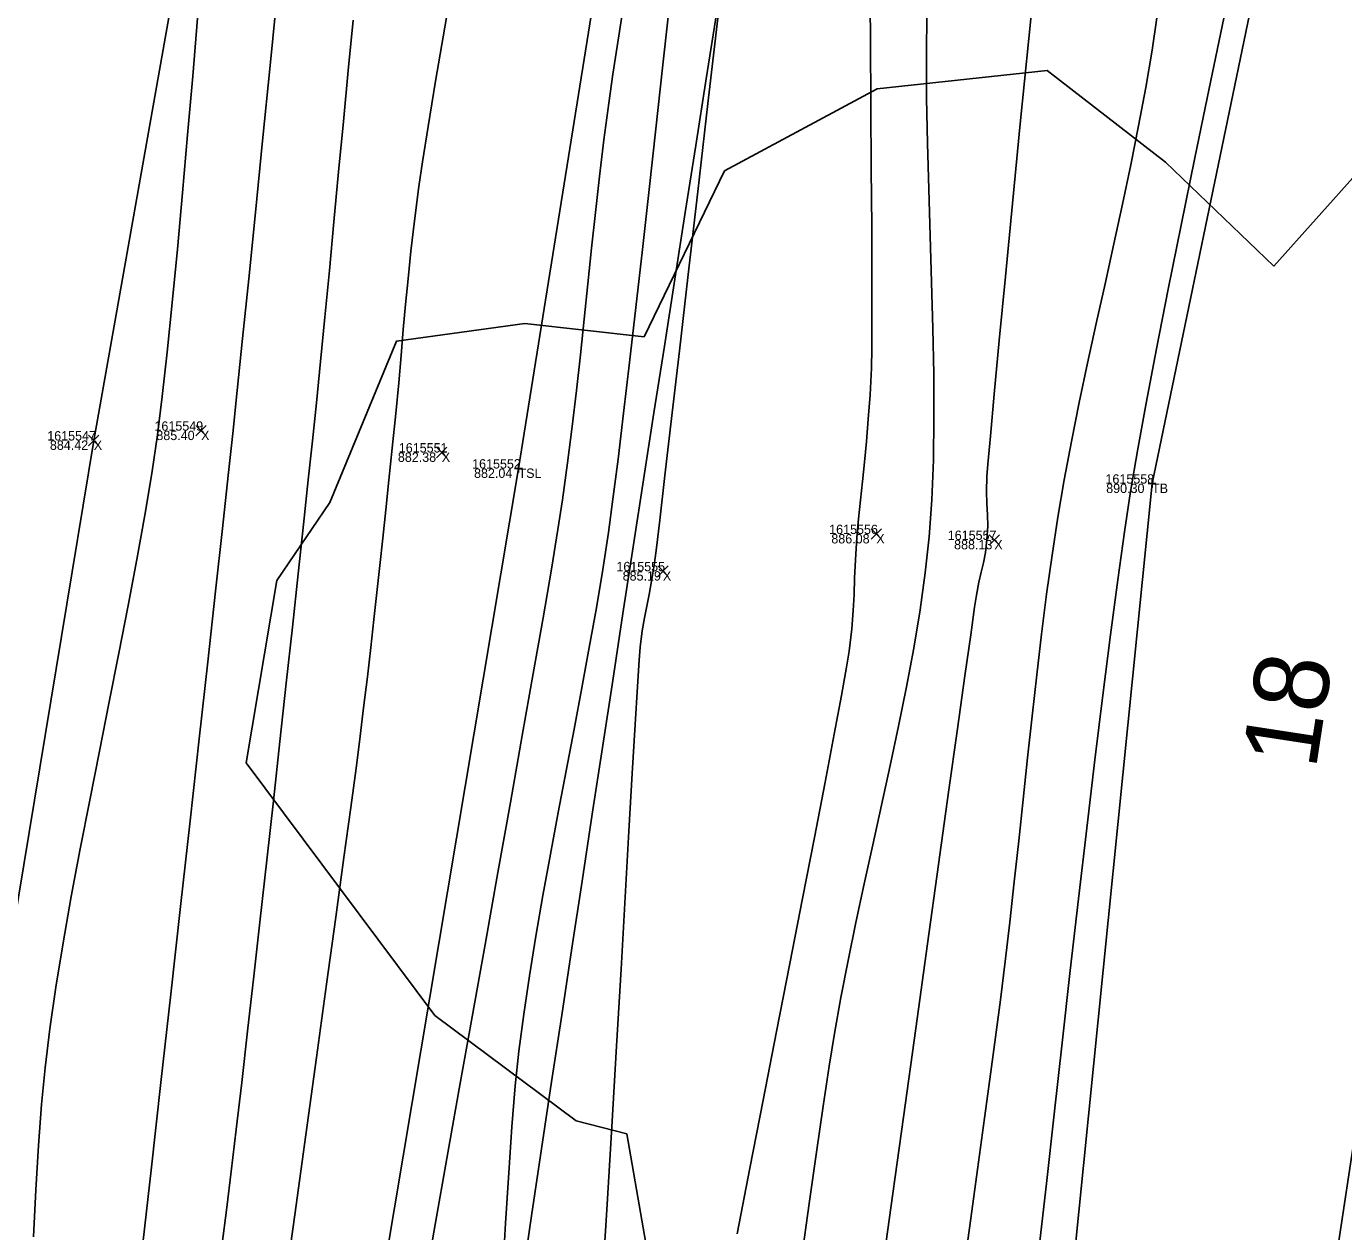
# Model space of a CAD drawing. Extents: x 1957117 to 1971063, y 701601 to 715861.
# Drawn here: x 1962751.86 to 1962801.13, y 703775.74 to 703820.81 of the extents above; entities that cross this region are included whole.
import ezdxf

# ---------------------------------------------------------------- set-up
doc = ezdxf.new("R2010")
doc.units = 0
for name, color, linetype in [('AP_X_Lights', 7, 'Continuous'), ('DT_X_Break_Line', 7, 'Continuous'), ('DT_X_Contour_Major', 7, 'Continuous'), ('DT_X_Contour_Minor', 7, 'Continuous'), ('DT_X_TIN_Hull', 7, 'Continuous'), ('GE_X_CL_20', 7, 'Continuous'), ('PV_P_Drive', 7, 'Continuous'), ('PV_P_Shoulder', 7, 'Continuous'), ('RS_Raster1', 7, 'Continuous'), ('RW_X_Esmt_RR', 7, 'Continuous'), ('SC_Scratch1', 7, 'Continuous'), ('VG_X_Tree_Line_Rt', 7, 'Continuous')]:
    doc.layers.add(name, color=color, linetype=linetype)

msp = doc.modelspace()

# ---------------------------------------------------------------- linework, layer by layer
at = {"layer": 'AP_X_Lights'}
for p, q in [((1962758.203, 703805.495), (1962758.591, 703805.885)), ((1962758.203, 703805.885), (1962758.591, 703805.495)), ((1962754.191, 703805.129), (1962754.579, 703805.519)), ((1962754.191, 703805.519), (1962754.579, 703805.129)), ((1962767.206, 703804.68), (1962767.594, 703805.07)), ((1962767.206, 703805.07), (1962767.594, 703804.68)), ((1962783.457, 703801.63), (1962783.845, 703802.02)), ((1962783.457, 703802.02), (1962783.845, 703801.63)), ((1962787.87, 703801.41), (1962788.258, 703801.8)), ((1962787.87, 703801.8), (1962788.258, 703801.41)), ((1962775.475, 703800.241), (1962775.863, 703800.631)), ((1962775.475, 703800.631), (1962775.863, 703800.241))]:
    msp.add_line(p, q, dxfattribs=at)
at = {"layer": 'DT_X_Break_Line'}
for points in [[(1962730.818, 703457.798), (1962733.395, 703504.264), (1962741.916, 703605.02), (1962747.624, 703652.087), (1962756.592, 703704.666), (1962761.935, 703754.654), (1962770.271, 703804.276), (1962778.004, 703852.465), (1962787.236, 703902.544), (1962794.92, 703952.201), (1962805.163, 704000.74), (1962815.72, 704050.002), (1962825.218, 704099.5), (1962834.811, 704148.707), (1962846.035, 704198.31), (1962854.549, 704243.654), (1962868.069, 704295.231)], [(1962892.064, 704289.931), (1962881.011, 704234.451), (1962871.969, 704195.37), (1962858.193, 704145.387), (1962849.618, 704095.769), (1962840.196, 704046.83), (1962828.044, 703997.69), (1962822.426, 703949.671), (1962812.618, 703898.591), (1962803.468, 703849.395), (1962793.965, 703803.71), (1962788.733, 703751.727), (1962780.252, 703700.82), (1962774.948, 703651.755), (1962769.57, 703604.236), (1962761.597, 703549.082), (1962757.692, 703508.157), (1962753.044, 703454.513)]]:
    msp.add_lwpolyline(points, dxfattribs=at)
at = {"layer": 'DT_X_Contour_Major'}
for points in [[(1962756.169, 703774.854), (1962756.526, 703778.037), (1962756.892, 703781.309), (1962757.262, 703784.613), (1962757.628, 703787.895), (1962757.986, 703791.099), (1962758.327, 703794.17), (1962758.647, 703797.052), (1962758.938, 703799.689), (1962759.195, 703802.027), (1962759.412, 703804.01), (1962759.581, 703805.583), (1962759.75, 703807.192), (1962759.951, 703809.139), (1962760.178, 703811.376), (1962760.428, 703813.856), (1962760.696, 703816.528), (1962760.977, 703819.346), (1962761.267, 703822.26)], [(1962756.169, 703774.854), (1962756.526, 703778.037), (1962756.892, 703781.309), (1962757.262, 703784.613), (1962757.628, 703787.895), (1962757.986, 703791.099), (1962758.327, 703794.17), (1962758.647, 703797.052), (1962758.938, 703799.689), (1962759.195, 703802.027), (1962759.412, 703804.01), (1962759.581, 703805.583), (1962759.75, 703807.192), (1962759.951, 703809.139), (1962760.178, 703811.376), (1962760.428, 703813.856), (1962760.696, 703816.528), (1962760.977, 703819.346), (1962761.267, 703822.26)], [(1962758.264, 703821.124), (1962758.083, 703818.949), (1962757.895, 703816.755), (1962757.703, 703814.583), (1962757.51, 703812.476), (1962757.317, 703810.476), (1962757.127, 703808.626), (1962756.942, 703806.967), (1962756.765, 703805.541), (1962756.554, 703804.092), (1962756.296, 703802.532), (1962756, 703800.878), (1962755.674, 703799.151), (1962755.325, 703797.368), (1962754.964, 703795.548), (1962754.596, 703793.709), (1962754.232, 703791.87), (1962753.878, 703790.049), (1962753.544, 703788.265), (1962753.237, 703786.537), (1962752.965, 703784.882), (1962752.738, 703783.32), (1962752.563, 703781.869), (1962752.433, 703780.488), (1962752.318, 703778.956), (1962752.216, 703777.299), (1962752.127, 703775.539)], [(1962758.264, 703821.124), (1962758.083, 703818.949), (1962757.895, 703816.755), (1962757.703, 703814.583), (1962757.51, 703812.476), (1962757.317, 703810.476), (1962757.127, 703808.626), (1962756.942, 703806.967), (1962756.765, 703805.541), (1962756.554, 703804.092), (1962756.296, 703802.532), (1962756, 703800.878), (1962755.674, 703799.151), (1962755.325, 703797.368), (1962754.964, 703795.548), (1962754.596, 703793.709), (1962754.232, 703791.87), (1962753.878, 703790.049), (1962753.544, 703788.265), (1962753.237, 703786.537), (1962752.965, 703784.882), (1962752.738, 703783.32), (1962752.563, 703781.869), (1962752.433, 703780.488), (1962752.318, 703778.956), (1962752.216, 703777.299), (1962752.127, 703775.539)], [(1962777.749, 703821.329), (1962777.356, 703817.925), (1962776.977, 703814.636), (1962776.618, 703811.531), (1962776.288, 703808.681), (1962775.995, 703806.153), (1962775.747, 703804.018), (1962775.55, 703802.346), (1962775.414, 703801.205), (1962775.347, 703800.665), (1962775.25, 703800.058), (1962775.158, 703799.566), (1962775.069, 703799.132), (1962774.983, 703798.697), (1962774.9, 703798.204), (1962774.817, 703797.595), (1962774.778, 703797.112), (1962774.715, 703796.13), (1962774.63, 703794.701), (1962774.524, 703792.876), (1962774.4, 703790.709), (1962774.259, 703788.251), (1962774.104, 703785.554), (1962773.936, 703782.67), (1962773.758, 703779.651), (1962773.571, 703776.549), (1962773.377, 703773.415)], [(1962777.749, 703821.329), (1962777.356, 703817.925), (1962776.977, 703814.636), (1962776.618, 703811.531), (1962776.288, 703808.681), (1962775.995, 703806.153), (1962775.747, 703804.018), (1962775.55, 703802.346), (1962775.414, 703801.205), (1962775.347, 703800.665), (1962775.25, 703800.058), (1962775.158, 703799.566), (1962775.069, 703799.132), (1962774.983, 703798.697), (1962774.9, 703798.204), (1962774.817, 703797.595), (1962774.778, 703797.112), (1962774.715, 703796.13), (1962774.63, 703794.701), (1962774.524, 703792.876), (1962774.4, 703790.709), (1962774.259, 703788.251), (1962774.104, 703785.554), (1962773.936, 703782.67), (1962773.758, 703779.651), (1962773.571, 703776.549), (1962773.377, 703773.415)], [(1962796.65, 703821.12), (1962796.1, 703818.486), (1962795.564, 703815.892), (1962795.051, 703813.378), (1962794.57, 703810.985), (1962794.13, 703808.753), (1962793.742, 703806.722), (1962793.416, 703804.932), (1962793.16, 703803.423), (1962792.931, 703801.91), (1962792.68, 703800.11), (1962792.41, 703798.062), (1962792.125, 703795.806), (1962791.829, 703793.382), (1962791.525, 703790.83), (1962791.217, 703788.189), (1962790.908, 703785.5), (1962790.601, 703782.803), (1962790.302, 703780.136), (1962790.012, 703777.541), (1962789.735, 703775.057)], [(1962796.65, 703821.12), (1962796.1, 703818.486), (1962795.564, 703815.892), (1962795.051, 703813.378), (1962794.57, 703810.985), (1962794.13, 703808.753), (1962793.742, 703806.722), (1962793.416, 703804.932), (1962793.16, 703803.423), (1962792.931, 703801.91), (1962792.68, 703800.11), (1962792.41, 703798.062), (1962792.125, 703795.806), (1962791.829, 703793.382), (1962791.525, 703790.83), (1962791.217, 703788.189), (1962790.908, 703785.5), (1962790.601, 703782.803), (1962790.302, 703780.136), (1962790.012, 703777.541), (1962789.735, 703775.057)]]:
    msp.add_lwpolyline(points, dxfattribs=at)
at = {"layer": 'DT_X_Contour_Minor'}
for points in [[(1962789.697, 703823.686), (1962789.357, 703820.359), (1962789.037, 703817.172), (1962788.743, 703814.185), (1962788.479, 703811.461), (1962788.251, 703809.062), (1962788.063, 703807.052), (1962787.92, 703805.492), (1962787.827, 703804.444), (1962787.789, 703803.972), (1962787.775, 703803.416), (1962787.79, 703802.962), (1962787.812, 703802.549), (1962787.82, 703802.121), (1962787.792, 703801.619), (1962787.732, 703801.134), (1962787.659, 703800.751), (1962787.576, 703800.404), (1962787.487, 703800.022), (1962787.395, 703799.54), (1962787.329, 703799.087), (1962787.183, 703798.062), (1962786.967, 703796.526), (1962786.689, 703794.54), (1962786.358, 703792.167), (1962785.981, 703789.466), (1962785.567, 703786.5), (1962785.126, 703783.33), (1962784.664, 703780.018), (1962784.192, 703776.624), (1962783.716, 703773.209)], [(1962789.697, 703823.686), (1962789.357, 703820.359), (1962789.037, 703817.172), (1962788.743, 703814.185), (1962788.479, 703811.461), (1962788.251, 703809.062), (1962788.063, 703807.052), (1962787.92, 703805.492), (1962787.827, 703804.444), (1962787.789, 703803.972), (1962787.775, 703803.416), (1962787.79, 703802.962), (1962787.812, 703802.549), (1962787.82, 703802.121), (1962787.792, 703801.619), (1962787.732, 703801.134), (1962787.659, 703800.751), (1962787.576, 703800.404), (1962787.487, 703800.022), (1962787.395, 703799.54), (1962787.329, 703799.087), (1962787.183, 703798.062), (1962786.967, 703796.526), (1962786.689, 703794.54), (1962786.358, 703792.167), (1962785.981, 703789.466), (1962785.567, 703786.5), (1962785.126, 703783.33), (1962784.664, 703780.018), (1962784.192, 703776.624), (1962783.716, 703773.209)], [(1962761.482, 703773.339), (1962761.902, 703776.366), (1962762.316, 703779.358), (1962762.716, 703782.253), (1962763.093, 703784.988), (1962763.438, 703787.499), (1962763.742, 703789.725), (1962763.997, 703791.601), (1962764.192, 703793.067), (1962764.321, 703794.058), (1962764.476, 703795.322), (1962764.616, 703796.49), (1962764.743, 703797.585), (1962764.861, 703798.627), (1962764.973, 703799.641), (1962765.082, 703800.647), (1962765.19, 703801.668), (1962765.302, 703802.726), (1962765.42, 703803.844), (1962765.547, 703805.043), (1962765.68, 703806.337), (1962765.788, 703807.477), (1962765.879, 703808.507), (1962765.962, 703809.47), (1962766.045, 703810.411), (1962766.137, 703811.373), (1962766.245, 703812.401), (1962766.377, 703813.537), (1962766.543, 703814.827), (1962766.678, 703815.742), (1962766.89, 703817.073), (1962767.171, 703818.768), (1962767.51, 703820.778), (1962767.897, 703823.05)], [(1962761.482, 703773.339), (1962761.902, 703776.366), (1962762.316, 703779.358), (1962762.716, 703782.253), (1962763.093, 703784.988), (1962763.438, 703787.499), (1962763.742, 703789.725), (1962763.997, 703791.601), (1962764.192, 703793.067), (1962764.321, 703794.058), (1962764.476, 703795.322), (1962764.616, 703796.49), (1962764.743, 703797.585), (1962764.861, 703798.627), (1962764.973, 703799.641), (1962765.082, 703800.647), (1962765.19, 703801.668), (1962765.302, 703802.726), (1962765.42, 703803.844), (1962765.547, 703805.043), (1962765.68, 703806.337), (1962765.788, 703807.477), (1962765.879, 703808.507), (1962765.962, 703809.47), (1962766.045, 703810.411), (1962766.137, 703811.373), (1962766.245, 703812.401), (1962766.377, 703813.537), (1962766.543, 703814.827), (1962766.678, 703815.742), (1962766.89, 703817.073), (1962767.171, 703818.768), (1962767.51, 703820.778), (1962767.897, 703823.05)], [(1962783.408, 703822.902), (1962783.429, 703820.307), (1962783.448, 703817.811), (1962783.466, 703815.47), (1962783.479, 703813.339), (1962783.488, 703811.474), (1962783.49, 703809.931), (1962783.484, 703808.766), (1962783.468, 703808.033), (1962783.417, 703807.03), (1962783.354, 703806.12), (1962783.283, 703805.288), (1962783.207, 703804.517), (1962783.13, 703803.789), (1962783.056, 703803.088), (1962782.987, 703802.397), (1962782.927, 703801.699), (1962782.872, 703800.859), (1962782.842, 703800.174), (1962782.819, 703799.568), (1962782.789, 703798.963), (1962782.734, 703798.281), (1962782.639, 703797.447), (1962782.542, 703796.847), (1962782.351, 703795.79), (1962782.078, 703794.337), (1962781.735, 703792.547), (1962781.336, 703790.48), (1962780.892, 703788.198), (1962780.417, 703785.76), (1962779.922, 703783.227), (1962779.421, 703780.658), (1962778.925, 703778.115), (1962778.449, 703775.657)], [(1962783.408, 703822.902), (1962783.429, 703820.307), (1962783.448, 703817.811), (1962783.466, 703815.47), (1962783.479, 703813.339), (1962783.488, 703811.474), (1962783.49, 703809.931), (1962783.484, 703808.766), (1962783.468, 703808.033), (1962783.417, 703807.03), (1962783.354, 703806.12), (1962783.283, 703805.288), (1962783.207, 703804.517), (1962783.13, 703803.789), (1962783.056, 703803.088), (1962782.987, 703802.397), (1962782.927, 703801.699), (1962782.872, 703800.859), (1962782.842, 703800.174), (1962782.819, 703799.568), (1962782.789, 703798.963), (1962782.734, 703798.281), (1962782.639, 703797.447), (1962782.542, 703796.847), (1962782.351, 703795.79), (1962782.078, 703794.337), (1962781.735, 703792.547), (1962781.336, 703790.48), (1962780.892, 703788.198), (1962780.417, 703785.76), (1962779.922, 703783.227), (1962779.421, 703780.658), (1962778.925, 703778.115), (1962778.449, 703775.657)], [(1962774.284, 703822.178), (1962774.018, 703820.456), (1962773.803, 703819.029), (1962773.647, 703817.944), (1962773.463, 703816.563), (1962773.297, 703815.201), (1962773.144, 703813.854), (1962773, 703812.517), (1962772.861, 703811.187), (1962772.723, 703809.859), (1962772.583, 703808.529), (1962772.437, 703807.192), (1962772.279, 703805.846), (1962772.107, 703804.485), (1962771.917, 703803.105), (1962771.746, 703801.998), (1962771.5, 703800.512), (1962771.189, 703798.697), (1962770.823, 703796.605), (1962770.412, 703794.286), (1962769.968, 703791.792), (1962769.499, 703789.173), (1962769.017, 703786.481), (1962768.531, 703783.766), (1962768.052, 703781.081), (1962767.59, 703778.475), (1962767.155, 703776), (1962766.758, 703773.707)], [(1962774.284, 703822.178), (1962774.018, 703820.456), (1962773.803, 703819.029), (1962773.647, 703817.944), (1962773.463, 703816.563), (1962773.297, 703815.201), (1962773.144, 703813.854), (1962773, 703812.517), (1962772.861, 703811.187), (1962772.723, 703809.859), (1962772.583, 703808.529), (1962772.437, 703807.192), (1962772.279, 703805.846), (1962772.107, 703804.485), (1962771.917, 703803.105), (1962771.746, 703801.998), (1962771.5, 703800.512), (1962771.189, 703798.697), (1962770.823, 703796.605), (1962770.412, 703794.286), (1962769.968, 703791.792), (1962769.499, 703789.173), (1962769.017, 703786.481), (1962768.531, 703783.766), (1962768.052, 703781.081), (1962767.59, 703778.475), (1962767.155, 703776), (1962766.758, 703773.707)], [(1962775.904, 703821.51), (1962775.655, 703819.265), (1962775.403, 703816.985), (1962775.151, 703814.707), (1962774.902, 703812.466), (1962774.658, 703810.301), (1962774.424, 703808.247), (1962774.201, 703806.342), (1962773.992, 703804.622), (1962773.802, 703803.124), (1962773.632, 703801.885), (1962773.421, 703800.504), (1962773.181, 703799.067), (1962772.919, 703797.586), (1962772.64, 703796.07), (1962772.35, 703794.528), (1962772.054, 703792.971), (1962771.757, 703791.409), (1962771.466, 703789.852), (1962771.185, 703788.31), (1962770.921, 703786.792), (1962770.679, 703785.309), (1962770.465, 703783.87), (1962770.284, 703782.486), (1962770.148, 703781.187), (1962770.022, 703779.66), (1962769.902, 703777.937), (1962769.787, 703776.051), (1962769.676, 703774.034)], [(1962775.904, 703821.51), (1962775.655, 703819.265), (1962775.403, 703816.985), (1962775.151, 703814.707), (1962774.902, 703812.466), (1962774.658, 703810.301), (1962774.424, 703808.247), (1962774.201, 703806.342), (1962773.992, 703804.622), (1962773.802, 703803.124), (1962773.632, 703801.885), (1962773.421, 703800.504), (1962773.181, 703799.067), (1962772.919, 703797.586), (1962772.64, 703796.07), (1962772.35, 703794.528), (1962772.054, 703792.971), (1962771.757, 703791.409), (1962771.466, 703789.852), (1962771.185, 703788.31), (1962770.921, 703786.792), (1962770.679, 703785.309), (1962770.465, 703783.87), (1962770.284, 703782.486), (1962770.148, 703781.187), (1962770.022, 703779.66), (1962769.902, 703777.937), (1962769.787, 703776.051), (1962769.676, 703774.034)], [(1962759.176, 703775.188), (1962759.362, 703776.639), (1962759.526, 703777.982), (1962759.712, 703779.551), (1962759.917, 703781.314), (1962760.138, 703783.237), (1962760.37, 703785.286), (1962760.61, 703787.428), (1962760.856, 703789.628), (1962761.102, 703791.854), (1962761.346, 703794.071), (1962761.584, 703796.246), (1962761.813, 703798.346), (1962762.029, 703800.336), (1962762.228, 703802.183), (1962762.408, 703803.853), (1962762.564, 703805.313), (1962762.712, 703806.729), (1962762.867, 703808.277), (1962763.028, 703809.936), (1962763.195, 703811.684), (1962763.367, 703813.501), (1962763.542, 703815.366), (1962763.721, 703817.258), (1962763.902, 703819.156), (1962764.085, 703821.039)], [(1962759.176, 703775.188), (1962759.362, 703776.639), (1962759.526, 703777.982), (1962759.712, 703779.551), (1962759.917, 703781.314), (1962760.138, 703783.237), (1962760.37, 703785.286), (1962760.61, 703787.428), (1962760.856, 703789.628), (1962761.102, 703791.854), (1962761.346, 703794.071), (1962761.584, 703796.246), (1962761.813, 703798.346), (1962762.029, 703800.336), (1962762.228, 703802.183), (1962762.408, 703803.853), (1962762.564, 703805.313), (1962762.712, 703806.729), (1962762.867, 703808.277), (1962763.028, 703809.936), (1962763.195, 703811.684), (1962763.367, 703813.501), (1962763.542, 703815.366), (1962763.721, 703817.258), (1962763.902, 703819.156), (1962764.085, 703821.039)], [(1962785.548, 703821.296), (1962785.526, 703819.746), (1962785.535, 703818.121), (1962785.566, 703816.441), (1962785.612, 703814.722), (1962785.666, 703812.982), (1962785.72, 703811.24), (1962785.766, 703809.512), (1962785.799, 703807.818), (1962785.809, 703806.174), (1962785.79, 703804.599), (1962785.734, 703803.111), (1962785.634, 703801.726), (1962785.484, 703800.377), (1962785.287, 703798.987), (1962785.05, 703797.563), (1962784.781, 703796.114), (1962784.486, 703794.646), (1962784.174, 703793.167), (1962783.851, 703791.686), (1962783.524, 703790.208), (1962783.201, 703788.742), (1962782.889, 703787.296), (1962782.594, 703785.876), (1962782.325, 703784.491), (1962782.089, 703783.148), (1962781.894, 703781.927), (1962781.668, 703780.435), (1962781.416, 703778.711), (1962781.141, 703776.793), (1962780.85, 703774.721)], [(1962785.548, 703821.296), (1962785.526, 703819.746), (1962785.535, 703818.121), (1962785.566, 703816.441), (1962785.612, 703814.722), (1962785.666, 703812.982), (1962785.72, 703811.24), (1962785.766, 703809.512), (1962785.799, 703807.818), (1962785.809, 703806.174), (1962785.79, 703804.599), (1962785.734, 703803.111), (1962785.634, 703801.726), (1962785.484, 703800.377), (1962785.287, 703798.987), (1962785.05, 703797.563), (1962784.781, 703796.114), (1962784.486, 703794.646), (1962784.174, 703793.167), (1962783.851, 703791.686), (1962783.524, 703790.208), (1962783.201, 703788.742), (1962782.889, 703787.296), (1962782.594, 703785.876), (1962782.325, 703784.491), (1962782.089, 703783.148), (1962781.894, 703781.927), (1962781.668, 703780.435), (1962781.416, 703778.711), (1962781.141, 703776.793), (1962780.85, 703774.721)], [(1962794.139, 703821.126), (1962793.969, 703819.924), (1962793.732, 703818.52), (1962793.464, 703817.087), (1962793.172, 703815.632), (1962792.861, 703814.16), (1962792.538, 703812.677), (1962792.209, 703811.188), (1962791.879, 703809.699), (1962791.555, 703808.216), (1962791.244, 703806.745), (1962790.95, 703805.29), (1962790.68, 703803.857), (1962790.441, 703802.453), (1962790.226, 703801.039), (1962790.024, 703799.579), (1962789.833, 703798.082), (1962789.651, 703796.557), (1962789.477, 703795.013), (1962789.308, 703793.459), (1962789.142, 703791.902), (1962788.977, 703790.353), (1962788.813, 703788.819), (1962788.645, 703787.311), (1962788.473, 703785.835), (1962788.295, 703784.402), (1962788.136, 703783.194), (1962787.936, 703781.709), (1962787.701, 703779.984), (1962787.435, 703778.055), (1962787.145, 703775.958), (1962786.834, 703773.729)], [(1962794.139, 703821.126), (1962793.969, 703819.924), (1962793.732, 703818.52), (1962793.464, 703817.087), (1962793.172, 703815.632), (1962792.861, 703814.16), (1962792.538, 703812.677), (1962792.209, 703811.188), (1962791.879, 703809.699), (1962791.555, 703808.216), (1962791.244, 703806.745), (1962790.95, 703805.29), (1962790.68, 703803.857), (1962790.441, 703802.453), (1962790.226, 703801.039), (1962790.024, 703799.579), (1962789.833, 703798.082), (1962789.651, 703796.557), (1962789.477, 703795.013), (1962789.308, 703793.459), (1962789.142, 703791.902), (1962788.977, 703790.353), (1962788.813, 703788.819), (1962788.645, 703787.311), (1962788.473, 703785.835), (1962788.295, 703784.402), (1962788.136, 703783.194), (1962787.936, 703781.709), (1962787.701, 703779.984), (1962787.435, 703778.055), (1962787.145, 703775.958), (1962786.834, 703773.729)]]:
    msp.add_lwpolyline(points, dxfattribs=at)
at = {"layer": 'DT_X_TIN_Hull'}
msp.add_lwpolyline([(1962854.544, 704302.816), (1962839.463, 704247.251), (1962828.794, 704202.213), (1962815.745, 704150.832), (1962806.442, 704101.802), (1962788.018, 704003.247), (1962779.047, 703954.01), (1962770.927, 703904.936), (1962763.124, 703854.555), (1962754.385, 703805.324), (1962746.258, 703756.127), (1962738.677, 703706.86), (1962732.41, 703657.862), (1962724.468, 703607.498), (1962718.773, 703557.311), (1962703.306, 703409.414)], dxfattribs=at)
at = {"layer": 'GE_X_CL_20'}
msp.add_arc((1968466.781, 702923.066), 5729.578, 166.495347, 177.813939, dxfattribs=at)
at = {"layer": 'PV_P_Drive'}
for p, q in [((1962770.125, 703804.276), (1962770.417, 703804.276)), ((1962770.271, 703804.422), (1962770.271, 703804.13)), ((1962770.271, 703804.276), (1962770.271, 703804.276)), ((1962793.819, 703803.71), (1962794.111, 703803.71)), ((1962793.965, 703803.856), (1962793.965, 703803.564)), ((1962793.965, 703803.71), (1962793.965, 703803.71))]:
    msp.add_line(p, q, dxfattribs=at)
at = {"layer": 'RW_X_Esmt_RR'}
msp.add_arc((1968466.781, 702923.066), 5759.578, 166.4953469, 172.9409494, dxfattribs=at)
at = {"layer": 'VG_X_Tree_Line_Rt'}
msp.add_lwpolyline([(1962815.695, 703825.664), (1962815.266, 703820.685), (1962813.717, 703815.516), (1962810.67, 703808.862), (1962806.76, 703803.665), (1962807.036, 703806.452), (1962808.558, 703814.415), (1962803.274, 703817.155), (1962798.517, 703811.844), (1962794.472, 703815.733), (1962790.046, 703819.16), (1962783.69, 703818.478), (1962777.971, 703815.405), (1962774.967, 703809.199), (1962770.511, 703809.704), (1962765.701, 703809.038), (1962763.216, 703803.002), (1962761.225, 703800.088), (1962760.088, 703793.273), (1962767.146, 703783.825), (1962772.425, 703779.882), (1962774.32, 703779.389), (1962775.496, 703772.648)], dxfattribs=at)

# ---------------------------------------------------------------- texts
at = {"layer": 'GE_X_CL_20'}
msp.add_text('18', height=2.8, rotation=81.2557, dxfattribs=at).set_placement((1962800.087, 703792.986))
at = {"layer": 'PV_P_Shoulder'}
for s, p in [('885.40', (1962756.724, 703805.34)), ('884.42', (1962752.743, 703804.974)), ('882.38', (1962765.758, 703804.525)), ('882.04', (1962768.607, 703803.926)), ('890.30', (1962792.251, 703803.36)), ('886.08', (1962781.97, 703801.475)), ('888.13', (1962786.562, 703801.255)), ('885.19', (1962774.165, 703800.086))]:
    msp.add_text(s, height=0.35, dxfattribs=at).set_placement(p)
at = {"layer": 'RS_Raster1'}
for s, p in [('1615547', (1962752.644, 703805.324)), ('1615549', (1962756.653, 703805.69)), ('1615551', (1962765.793, 703804.875)), ('1615552', (1962768.535, 703804.276)), ('1615558', (1962792.224, 703803.71)), ('1615556', (1962781.89, 703801.825)), ('1615557', (1962786.325, 703801.605)), ('1615555', (1962773.93, 703800.436))]:
    msp.add_text(s, height=0.35, dxfattribs=at).set_placement(p)
at = {"layer": 'SC_Scratch1'}
for s, p in [('X', (1962758.397, 703805.34)), ('X', (1962754.385, 703804.974)), ('X', (1962767.4, 703804.525)), ('TSL', (1962770.271, 703803.926)), ('TB', (1962793.965, 703803.36)), ('X', (1962783.651, 703801.475)), ('X', (1962788.064, 703801.255)), ('X', (1962775.669, 703800.086))]:
    msp.add_text(s, height=0.35, dxfattribs=at).set_placement(p)

doc.saveas('drawing.dxf')
